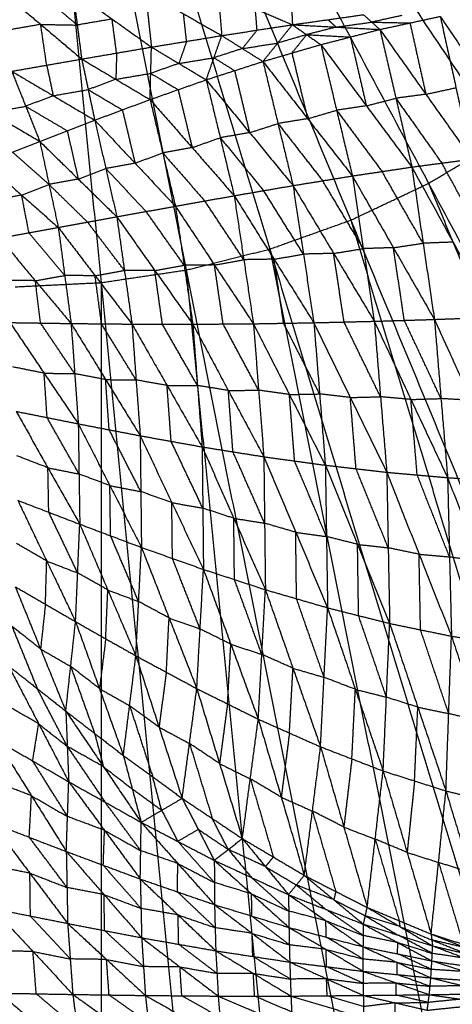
# Model space of a CAD drawing. Header units: millimetres. Extents: x -106 to 110, y -96 to 120.
# Tile 558 of 656: x 1.89 to 8.46, y -12.29 to 2.69. Entities that reach past the tile are written whole.
import ezdxf

# ---------------------------------------------------------------- set-up
doc = ezdxf.new("R2010")
doc.units = ezdxf.units.MM
doc.header["$MEASUREMENT"] = 0
doc.layers.add('Default', color=7, linetype='Continuous', true_color=0x000000)

msp = doc.modelspace()

# ---------------------------------------------------------------- linework, layer by layer
at = {"layer": 'Default'}
for points in [[(1.819, 11.955, 3.722), (3.125, -1.308, 3.735), (4.432, -14.571, 3.749)], [(1.819, 11.955, 3.722), (4.419, -1.116, 3.735), (7.019, -14.187, 3.749)], [(1.819, 11.955, 3.722), (5.688, -0.798, 3.735), (9.557, -13.552, 3.749)], [(1.819, 11.955, 3.722), (6.919, -0.358, 3.735), (12.02, -12.671, 3.749)], [(1.819, 11.955, 3.722), (8.102, 0.202, 3.735), (14.384, -11.552, 3.749)], [(1.819, 11.955, 3.722), (9.224, 0.874, 3.735), (16.628, -10.207, 3.749)], [(1.819, 11.955, 3.722), (10.274, 1.653, 3.735), (18.729, -8.649, 3.749)], [(1.819, 11.955, 3.722), (11.243, 2.531, 3.735), (20.667, -6.893, 3.749)], [(1.819, 11.955, 3.722), (12.121, 3.501, 3.735), (22.424, -4.954, 3.749)], [(1.819, 11.955, 3.722), (12.901, 4.551, 3.735), (23.982, -2.853, 3.749)], [(1.819, 11.955, 3.722), (13.573, 5.673, 3.735), (25.327, -0.61, 3.749)], [(1.819, 11.955, 3.722), (14.132, 6.855, 3.735), (26.445, 1.755, 3.749)], [(1.585, 3.147, -1.468), (2.208, 2.62, -1.132), (2.831, 2.093, -0.797)], [(2.763, 2.61, -1.027), (2.452, 2.874, -1.195), (2.14, 3.137, -1.363)], [(2.696, 3.127, -1.258), (2.763, 2.61, -1.027), (2.831, 2.093, -0.797)], [(2.696, 3.127, -1.258), (3.293, 2.701, -0.96), (3.891, 2.275, -0.661)], [(3.799, 3.111, -1.047), (3.845, 2.693, -0.854), (3.891, 2.275, -0.661)], [(3.799, 3.111, -1.047), (4.379, 2.78, -0.788), (4.959, 2.45, -0.529)], [(4.905, 3.101, -0.839), (4.932, 2.775, -0.684), (4.959, 2.45, -0.529)], [(4.905, 3.101, -0.839), (5.469, 2.858, -0.622), (6.033, 2.615, -0.405)], [(6.01, 3.101, -0.644), (6.022, 2.858, -0.524), (6.033, 2.615, -0.405)], [(5.496, 2.533, -0.467), (5.483, 2.695, -0.544), (5.469, 2.858, -0.622)], [(3.293, 2.701, -0.96), (3.028, 2.656, -0.994), (2.763, 2.61, -1.027)], [(3.361, 2.184, -0.729), (3.327, 2.442, -0.844), (3.293, 2.701, -0.96)], [(4.425, 2.362, -0.595), (4.402, 2.571, -0.692), (4.379, 2.78, -0.788)], [(6.033, 2.615, -0.405), (6.573, 2.692, -0.35), (7.112, 2.768, -0.294)], [(7.112, 2.768, -0.294), (7.237, 2.655, -0.148), (7.361, 2.543, -0.001)], [(7.695, 2.755, -0.147), (7.466, 2.705, -0.148), (7.237, 2.655, -0.148)], [(7.361, 2.543, -0.001), (7.819, 2.642, -0.001), (8.278, 2.742, -0.001)], [(8.278, 2.742, -0.001), (8.518, 1.657, -0.875), (8.758, 0.571, -1.75)], [(8.278, 2.742, -0.001), (8.978, 1.708, -0.902), (9.677, 0.675, -1.803)], [(2.208, 2.62, -1.132), (1.942, 2.574, -1.166), (1.676, 2.527, -1.2)], [(2.299, 2, -0.864), (2.254, 2.31, -0.998), (2.208, 2.62, -1.132)], [(2.208, 2.62, -1.132), (2.486, 2.615, -1.08), (2.763, 2.61, -1.027)], [(4.959, 2.45, -0.529), (5.496, 2.533, -0.467), (6.033, 2.615, -0.405)], [(5.585, 2.056, -0.001), (5.809, 2.336, -0.203), (6.033, 2.615, -0.405)], [(6.033, 2.615, -0.405), (6.249, 2.464, -0.203), (6.465, 2.313, -0.001)], [(6.033, 2.615, -0.405), (6.697, 2.579, -0.203), (7.361, 2.543, -0.001)], [(6.697, 2.579, -0.203), (6.473, 2.522, -0.203), (6.249, 2.464, -0.203)], [(6.573, 2.692, -0.35), (6.635, 2.635, -0.276), (6.697, 2.579, -0.203)], [(6.697, 2.579, -0.203), (6.967, 2.617, -0.175), (7.237, 2.655, -0.148)], [(7.237, 2.655, -0.148), (7.528, 2.649, -0.074), (7.819, 2.642, -0.001)], [(7.819, 2.642, -0.001), (7.939, 2.1, -0.438), (8.06, 1.557, -0.875)], [(3.891, 2.275, -0.661), (4.425, 2.362, -0.595), (4.959, 2.45, -0.529)], [(4.723, 1.777, -0.001), (4.841, 2.113, -0.265), (4.959, 2.45, -0.529)], [(4.959, 2.45, -0.529), (5.272, 2.253, -0.265), (5.585, 2.056, -0.001)], [(5.496, 2.533, -0.467), (5.384, 2.393, -0.366), (5.272, 2.253, -0.265)], [(6.249, 2.464, -0.203), (6.029, 2.4, -0.203), (5.809, 2.336, -0.203)], [(6.025, 2.185, -0.001), (6.137, 2.324, -0.102), (6.249, 2.464, -0.203)], [(6.249, 2.464, -0.203), (6.581, 2.446, -0.102), (6.913, 2.428, -0.001)], [(6.465, 2.313, -0.001), (6.913, 2.428, -0.001), (7.361, 2.543, -0.001)], [(6.913, 2.428, -0.001), (7.034, 1.905, -0.422), (7.156, 1.381, -0.842)], [(7.361, 2.543, -0.001), (7.604, 1.496, -0.842), (7.847, 0.45, -1.683)], [(7.361, 2.543, -0.001), (8.06, 1.557, -0.875), (8.758, 0.571, -1.75)], [(2.831, 2.093, -0.797), (3.361, 2.184, -0.729), (3.891, 2.275, -0.661)], [(3.87, 1.477, -0.001), (3.88, 1.876, -0.331), (3.891, 2.275, -0.661)], [(3.891, 2.275, -0.661), (4.307, 2.026, -0.331), (4.723, 1.777, -0.001)], [(4.425, 2.362, -0.595), (4.366, 2.194, -0.463), (4.307, 2.026, -0.331)], [(5.272, 2.253, -0.265), (5.056, 2.183, -0.265), (4.841, 2.113, -0.265)], [(5.272, 2.253, -0.265), (5.54, 2.294, -0.234), (5.809, 2.336, -0.203)], [(5.585, 2.056, -0.001), (6.025, 2.185, -0.001), (6.465, 2.313, -0.001)], [(6.465, 2.313, -0.001), (6.704, 1.314, -0.802), (6.943, 0.315, -1.603)], [(6.465, 2.313, -0.001), (7.156, 1.381, -0.842), (7.847, 0.45, -1.683)], [(3.361, 2.184, -0.729), (3.356, 1.984, -0.564), (3.35, 1.785, -0.399)], [(4.307, 2.026, -0.331), (4.574, 2.07, -0.298), (4.841, 2.113, -0.265)], [(4.841, 2.113, -0.265), (4.997, 2.015, -0.133), (5.154, 1.917, -0.001)], [(6.025, 2.185, -0.001), (6.144, 1.685, -0.402), (6.264, 1.185, -0.802)], [(1.768, 1.907, -0.931), (2.299, 2, -0.864), (2.831, 2.093, -0.797)], [(2.299, 2, -0.864), (2.349, 1.768, -0.665), (2.398, 1.535, -0.466)], [(2.831, 2.093, -0.797), (2.93, 1.628, -0.399), (3.029, 1.163, -0.001)], [(2.831, 2.093, -0.797), (3.35, 1.785, -0.399), (3.87, 1.477, -0.001)], [(4.307, 2.026, -0.331), (4.094, 1.951, -0.331), (3.88, 1.876, -0.331)], [(4.723, 1.777, -0.001), (5.154, 1.917, -0.001), (5.585, 2.056, -0.001)], [(5.585, 2.056, -0.001), (5.813, 1.112, -0.756), (6.042, 0.168, -1.51)], [(5.585, 2.056, -0.001), (6.264, 1.185, -0.802), (6.943, 0.315, -1.603)], [(1.768, 1.907, -0.931), (1.981, 1.374, -0.466), (2.194, 0.841, -0.001)], [(1.768, 1.907, -0.931), (2.398, 1.535, -0.466), (3.029, 1.163, -0.001)], [(3.35, 1.785, -0.399), (3.615, 1.83, -0.365), (3.88, 1.876, -0.331)], [(3.88, 1.876, -0.331), (4.088, 1.751, -0.166), (4.296, 1.627, -0.001)], [(5.154, 1.917, -0.001), (5.268, 1.445, -0.378), (5.382, 0.973, -0.756)], [(0.707, 1.718, -1.058), (1.451, 1.279, -0.53), (2.194, 0.841, -0.001)], [(3.35, 1.785, -0.399), (3.14, 1.707, -0.399), (2.93, 1.628, -0.399)], [(3.87, 1.477, -0.001), (4.296, 1.627, -0.001), (4.723, 1.777, -0.001)], [(4.723, 1.777, -0.001), (4.936, 0.896, -0.705), (5.148, 0.014, -1.408)], [(4.723, 1.777, -0.001), (5.382, 0.973, -0.756), (6.042, 0.168, -1.51)], [(8.06, 1.557, -0.875), (8.289, 1.607, -0.875), (8.518, 1.657, -0.875)], [(2.398, 1.535, -0.466), (2.189, 1.455, -0.466), (1.981, 1.374, -0.466)], [(2.398, 1.535, -0.466), (2.664, 1.582, -0.432), (2.93, 1.628, -0.399)], [(2.93, 1.628, -0.399), (3.19, 1.474, -0.2), (3.449, 1.32, -0.001)], [(4.296, 1.627, -0.001), (4.403, 1.186, -0.353), (4.509, 0.746, -0.705)], [(8.06, 1.557, -0.875), (7.832, 1.527, -0.859), (7.604, 1.496, -0.842)], [(1.451, 1.279, -0.53), (1.716, 1.327, -0.498), (1.981, 1.374, -0.466)], [(1.981, 1.374, -0.466), (2.296, 1.188, -0.233), (2.611, 1.002, -0.001)], [(3.029, 1.163, -0.001), (3.449, 1.32, -0.001), (3.87, 1.477, -0.001)], [(3.87, 1.477, -0.001), (4.062, 0.666, -0.65), (4.255, -0.146, -1.299)], [(3.87, 1.477, -0.001), (4.509, 0.746, -0.705), (5.148, 0.014, -1.408)], [(7.156, 1.381, -0.842), (6.93, 1.348, -0.822), (6.704, 1.314, -0.802)], [(7.156, 1.381, -0.842), (7.38, 1.439, -0.842), (7.604, 1.496, -0.842)], [(7.604, 1.496, -0.842), (7.953, 1.003, -1.279), (8.302, 0.51, -1.717)], [(3.449, 1.32, -0.001), (3.546, 0.914, -0.326), (3.642, 0.509, -0.65)], [(6.264, 1.185, -0.802), (6.484, 1.25, -0.802), (6.704, 1.314, -0.802)], [(6.704, 1.314, -0.802), (7.049, 0.848, -1.222), (7.395, 0.382, -1.643)], [(2.194, 0.841, -0.001), (2.611, 1.002, -0.001), (3.029, 1.163, -0.001)], [(3.029, 1.163, -0.001), (3.197, 0.428, -0.593), (3.364, -0.307, -1.186)], [(3.029, 1.163, -0.001), (3.642, 0.509, -0.65), (4.255, -0.146, -1.299)], [(5.382, 0.973, -0.756), (5.598, 1.042, -0.756), (5.813, 1.112, -0.756)], [(6.264, 1.185, -0.802), (6.039, 1.149, -0.779), (5.813, 1.112, -0.756)], [(5.813, 1.112, -0.756), (6.153, 0.677, -1.156), (6.493, 0.241, -1.556)], [(2.611, 1.002, -0.001), (2.695, 0.634, -0.297), (2.779, 0.267, -0.593)], [(5.382, 0.973, -0.756), (5.159, 0.934, -0.73), (4.936, 0.896, -0.705)], [(1.362, 0.516, 0), (1.778, 0.678, -0.001), (2.194, 0.841, -0.001)], [(2.194, 0.841, -0.001), (2.334, 0.186, -0.536), (2.475, -0.469, -1.071)], [(2.194, 0.841, -0.001), (2.779, 0.267, -0.593), (3.364, -0.307, -1.186)], [(4.509, 0.746, -0.705), (4.722, 0.821, -0.705), (4.936, 0.896, -0.705)], [(4.936, 0.896, -0.705), (5.265, 0.494, -1.082), (5.595, 0.091, -1.459)], [(8.102, 0.202, 3.735), (8.663, 0.538, 3.735), (9.224, 0.874, 3.735)], [(2.334, 0.186, -0.536), (2.056, 0.432, -0.268), (1.778, 0.678, -0.001)], [(3.642, 0.509, -0.65), (3.852, 0.587, -0.65), (4.062, 0.666, -0.65)], [(4.509, 0.746, -0.705), (4.286, 0.706, -0.677), (4.062, 0.666, -0.65)], [(4.062, 0.666, -0.65), (4.382, 0.3, -1.002), (4.702, -0.066, -1.354)], [(1.362, 0.516, 0), (1.919, 0.024, -0.536), (2.475, -0.469, -1.071)], [(3.642, 0.509, -0.65), (3.419, 0.468, -0.622), (3.197, 0.428, -0.593)], [(6.943, 0.315, -1.603), (7.395, 0.382, -1.643), (7.847, 0.45, -1.683)], [(7.847, 0.45, -1.683), (8.302, 0.51, -1.717), (8.758, 0.571, -1.75)], [(7.847, 0.45, -1.683), (8.018, -0.709, -2.144), (8.19, -1.868, -2.605)], [(7.847, 0.45, -1.683), (8.474, -0.692, -2.194), (9.102, -1.834, -2.705)], [(8.93, -0.631, -2.228), (8.616, -0.06, -1.972), (8.302, 0.51, -1.717)], [(2.779, 0.267, -0.593), (2.988, 0.347, -0.593), (3.197, 0.428, -0.593)], [(3.197, 0.428, -0.593), (3.503, 0.101, -0.918), (3.81, -0.226, -1.242)], [(6.042, 0.168, -1.51), (6.493, 0.241, -1.556), (6.943, 0.315, -1.603)], [(6.943, 0.315, -1.603), (7.11, -0.791, -2.043), (7.277, -1.896, -2.484)], [(6.943, 0.315, -1.603), (7.566, -0.777, -2.104), (8.19, -1.868, -2.605)], [(8.018, -0.709, -2.144), (7.706, -0.163, -1.894), (7.395, 0.382, -1.643)], [(1.919, 0.024, -0.536), (2.126, 0.105, -0.536), (2.334, 0.186, -0.536)], [(2.779, 0.267, -0.593), (2.557, 0.226, -0.564), (2.334, 0.186, -0.536)], [(2.334, 0.186, -0.536), (2.627, -0.101, -0.832), (2.92, -0.388, -1.128)], [(5.148, 0.014, -1.408), (5.595, 0.091, -1.459), (6.042, 0.168, -1.51)], [(6.042, 0.168, -1.51), (6.2, -0.875, -1.927), (6.358, -1.918, -2.343)], [(6.042, 0.168, -1.51), (6.659, -0.864, -1.997), (7.277, -1.896, -2.484)], [(7.11, -0.791, -2.043), (6.801, -0.275, -1.8), (6.493, 0.241, -1.556)], [(6.919, -0.358, 3.735), (7.511, -0.078, 3.735), (8.102, 0.202, 3.735)], [(8.102, 0.202, 3.735), (10.652, -5.955, 3.742), (13.202, -12.111, 3.749)], [(1.919, 0.024, -0.536), (1.696, -0.016, -0.507), (1.473, -0.056, -0.478)], [(2.03, -0.549, -1.013), (1.974, -0.263, -0.774), (1.919, 0.024, -0.536)], [(4.255, -0.146, -1.299), (4.702, -0.066, -1.354), (5.148, 0.014, -1.408)], [(5.148, 0.014, -1.408), (5.294, -0.96, -1.798), (5.44, -1.934, -2.188)], [(5.148, 0.014, -1.408), (5.753, -0.952, -1.876), (6.358, -1.918, -2.343)], [(6.2, -0.875, -1.927), (5.898, -0.392, -1.693), (5.595, 0.091, -1.459)], [(3.364, -0.307, -1.186), (3.81, -0.226, -1.242), (4.255, -0.146, -1.299)], [(4.255, -0.146, -1.299), (4.387, -1.043, -1.66), (4.519, -1.941, -2.021)], [(4.255, -0.146, -1.299), (4.848, -1.04, -1.743), (5.44, -1.934, -2.188)], [(5.294, -0.96, -1.798), (4.998, -0.513, -1.576), (4.702, -0.066, -1.354)], [(4.387, -1.043, -1.66), (4.098, -0.635, -1.451), (3.81, -0.226, -1.242)], [(2.475, -0.469, -1.071), (2.92, -0.388, -1.128), (3.364, -0.307, -1.186)], [(3.48, -1.123, -1.516), (3.2, -0.756, -1.322), (2.92, -0.388, -1.128)], [(3.364, -0.307, -1.186), (3.48, -1.123, -1.516), (3.595, -1.939, -1.846)], [(3.364, -0.307, -1.186), (3.942, -1.124, -1.603), (4.519, -1.941, -2.021)], [(5.688, -0.798, 3.735), (6.304, -0.578, 3.735), (6.919, -0.358, 3.735)], [(6.919, -0.358, 3.735), (8.854, -6.734, 3.742), (10.788, -13.111, 3.749)], [(1.584, -0.629, -0.956), (2.03, -0.549, -1.013), (2.475, -0.469, -1.071)], [(2.573, -1.2, -1.37), (2.301, -0.874, -1.192), (2.03, -0.549, -1.013)], [(2.475, -0.469, -1.071), (2.573, -1.2, -1.37), (2.67, -1.93, -1.67)], [(2.475, -0.469, -1.071), (3.035, -1.204, -1.458), (3.595, -1.939, -1.846)], [(1.584, -0.629, -0.956), (2.127, -1.279, -1.313), (2.67, -1.93, -1.67)], [(7.566, -0.777, -2.104), (7.792, -0.743, -2.124), (8.018, -0.709, -2.144)], [(8.474, -0.692, -2.194), (8.246, -0.701, -2.169), (8.018, -0.709, -2.144)], [(4.419, -1.116, 3.735), (5.054, -0.957, 3.735), (5.688, -0.798, 3.735)], [(5.688, -0.798, 3.735), (6.988, -7.334, 3.742), (8.288, -13.87, 3.749)], [(5.753, -0.952, -1.876), (5.977, -0.914, -1.901), (6.2, -0.875, -1.927)], [(6.659, -0.864, -1.997), (6.43, -0.869, -1.962), (6.2, -0.875, -1.927)], [(6.659, -0.864, -1.997), (6.885, -0.827, -2.02), (7.11, -0.791, -2.043)], [(6.817, -1.907, -2.413), (6.738, -1.386, -2.205), (6.659, -0.864, -1.997)], [(7.566, -0.777, -2.104), (7.338, -0.784, -2.074), (7.11, -0.791, -2.043)], [(7.733, -1.882, -2.544), (7.65, -1.329, -2.324), (7.566, -0.777, -2.104)], [(3.942, -1.124, -1.603), (4.164, -1.084, -1.632), (4.387, -1.043, -1.66)], [(4.848, -1.04, -1.743), (4.617, -1.041, -1.702), (4.387, -1.043, -1.66)], [(4.848, -1.04, -1.743), (5.071, -1, -1.771), (5.294, -0.96, -1.798)], [(4.98, -1.937, -2.104), (4.914, -1.488, -1.924), (4.848, -1.04, -1.743)], [(5.753, -0.952, -1.876), (5.524, -0.956, -1.837), (5.294, -0.96, -1.798)], [(5.899, -1.926, -2.265), (5.826, -1.439, -2.07), (5.753, -0.952, -1.876)], [(3.035, -1.204, -1.458), (3.257, -1.164, -1.487), (3.48, -1.123, -1.516)], [(3.125, -1.308, 3.735), (3.772, -1.212, 3.735), (4.419, -1.116, 3.735)], [(3.942, -1.124, -1.603), (3.711, -1.124, -1.56), (3.48, -1.123, -1.516)], [(4.057, -1.94, -1.934), (3.999, -1.532, -1.768), (3.942, -1.124, -1.603)], [(4.419, -1.116, 3.735), (5.072, -7.748, 3.742), (5.726, -14.379, 3.749)], [(2.127, -1.279, -1.313), (1.895, -1.276, -1.269), (1.663, -1.272, -1.225)], [(1.819, -1.372, 3.735), (2.472, -1.34, 3.735), (3.125, -1.308, 3.735)], [(2.127, -1.279, -1.313), (2.35, -1.24, -1.341), (2.573, -1.2, -1.37)], [(2.206, -1.923, -1.582), (2.167, -1.601, -1.447), (2.127, -1.279, -1.313)], [(3.035, -1.204, -1.458), (2.804, -1.202, -1.414), (2.573, -1.2, -1.37)], [(3.132, -1.935, -1.758), (3.084, -1.569, -1.608), (3.035, -1.204, -1.458)], [(3.125, -1.308, 3.735), (3.125, -7.972, 3.742), (3.125, -14.635, 3.749)], [(1.741, -1.916, -1.493), (2.206, -1.923, -1.582), (2.67, -1.93, -1.67)], [(1.741, -1.916, -1.493), (2.26, -2.686, -1.658), (2.779, -3.456, -1.822)], [(2.725, -2.693, -1.746), (2.465, -2.308, -1.664), (2.206, -1.923, -1.582)], [(2.67, -1.93, -1.67), (2.725, -2.693, -1.746), (2.779, -3.456, -1.822)], [(2.67, -1.93, -1.67), (3.132, -1.935, -1.758), (3.595, -1.939, -1.846)], [(2.67, -1.93, -1.67), (3.195, -2.784, -1.842), (3.72, -3.638, -2.015)], [(3.657, -2.789, -1.931), (3.395, -2.362, -1.844), (3.132, -1.935, -1.758)], [(3.595, -1.939, -1.846), (3.657, -2.789, -1.931), (3.72, -3.638, -2.015)], [(3.595, -1.939, -1.846), (4.057, -1.94, -1.934), (4.519, -1.941, -2.021)], [(3.595, -1.939, -1.846), (4.128, -2.873, -2.026), (4.661, -3.807, -2.205)], [(4.59, -2.874, -2.113), (4.323, -2.407, -2.023), (4.057, -1.94, -1.934)], [(4.519, -1.941, -2.021), (4.98, -1.937, -2.104), (5.44, -1.934, -2.188)], [(4.519, -1.941, -2.021), (4.59, -2.874, -2.113), (4.661, -3.807, -2.205)], [(4.519, -1.941, -2.021), (5.059, -2.949, -2.204), (5.598, -3.957, -2.386)], [(5.519, -2.945, -2.287), (5.249, -2.441, -2.196), (4.98, -1.937, -2.104)], [(5.44, -1.934, -2.188), (5.899, -1.926, -2.265), (6.358, -1.918, -2.343)], [(5.44, -1.934, -2.188), (5.519, -2.945, -2.287), (5.598, -3.957, -2.386)], [(5.44, -1.934, -2.188), (5.987, -3.01, -2.371), (6.533, -4.086, -2.555)], [(6.446, -3.002, -2.449), (6.172, -2.464, -2.357), (5.899, -1.926, -2.265)], [(6.358, -1.918, -2.343), (6.817, -1.907, -2.413), (7.277, -1.896, -2.484)], [(6.358, -1.918, -2.343), (6.446, -3.002, -2.449), (6.533, -4.086, -2.555)], [(6.358, -1.918, -2.343), (6.912, -3.056, -2.525), (7.466, -4.193, -2.708)], [(7.371, -3.045, -2.596), (7.094, -2.476, -2.505), (6.817, -1.907, -2.413)], [(7.277, -1.896, -2.484), (7.733, -1.882, -2.544), (8.19, -1.868, -2.605)], [(7.277, -1.896, -2.484), (7.371, -3.045, -2.596), (7.466, -4.193, -2.708)], [(7.277, -1.896, -2.484), (7.833, -3.086, -2.661), (8.39, -4.275, -2.838)], [(8.29, -3.072, -2.722), (8.012, -2.477, -2.633), (7.733, -1.882, -2.544)], [(8.19, -1.868, -2.605), (8.646, -1.851, -2.655), (9.102, -1.834, -2.705)], [(8.19, -1.868, -2.605), (8.29, -3.072, -2.722), (8.39, -4.275, -2.838)], [(8.19, -1.868, -2.605), (8.75, -3.1, -2.775), (9.309, -4.332, -2.945)], [(2.26, -2.686, -1.658), (2.024, -2.639, -1.61), (1.787, -2.591, -1.561)], [(2.306, -3.361, -1.726), (2.283, -3.024, -1.692), (2.26, -2.686, -1.658)], [(2.26, -2.686, -1.658), (2.492, -2.69, -1.702), (2.725, -2.693, -1.746)], [(3.195, -2.784, -1.842), (2.96, -2.739, -1.794), (2.725, -2.693, -1.746)], [(3.249, -3.547, -1.918), (3.222, -3.166, -1.88), (3.195, -2.784, -1.842)], [(3.195, -2.784, -1.842), (3.426, -2.786, -1.886), (3.657, -2.789, -1.931)], [(4.128, -2.873, -2.026), (3.892, -2.831, -1.978), (3.657, -2.789, -1.931)], [(4.19, -3.722, -2.11), (4.159, -3.298, -2.068), (4.128, -2.873, -2.026)], [(4.128, -2.873, -2.026), (4.359, -2.873, -2.069), (4.59, -2.874, -2.113)], [(5.059, -2.949, -2.204), (4.824, -2.911, -2.158), (4.59, -2.874, -2.113)], [(5.059, -2.949, -2.204), (5.289, -2.947, -2.245), (5.519, -2.945, -2.287)], [(5.129, -3.882, -2.296), (5.094, -3.415, -2.25), (5.059, -2.949, -2.204)], [(5.987, -3.01, -2.371), (5.753, -2.978, -2.329), (5.519, -2.945, -2.287)], [(5.987, -3.01, -2.371), (6.216, -3.006, -2.41), (6.446, -3.002, -2.449)], [(6.066, -4.022, -2.471), (6.026, -3.516, -2.421), (5.987, -3.01, -2.371)], [(6.912, -3.056, -2.525), (6.679, -3.029, -2.487), (6.446, -3.002, -2.449)], [(6.912, -3.056, -2.525), (7.141, -3.05, -2.56), (7.371, -3.045, -2.596)], [(6.999, -4.14, -2.631), (6.956, -3.598, -2.578), (6.912, -3.056, -2.525)], [(7.833, -3.086, -2.661), (7.602, -3.065, -2.628), (7.371, -3.045, -2.596)], [(7.833, -3.086, -2.661), (8.062, -3.079, -2.691), (8.29, -3.072, -2.722)], [(7.928, -4.234, -2.773), (7.881, -3.66, -2.717), (7.833, -3.086, -2.661)], [(8.75, -3.1, -2.775), (8.52, -3.086, -2.748), (8.29, -3.072, -2.722)], [(1.834, -3.267, -1.63), (2.306, -3.361, -1.726), (2.779, -3.456, -1.822)], [(1.834, -3.267, -1.63), (2.318, -4.125, -1.631), (2.802, -4.983, -1.632)], [(2.79, -4.22, -1.727), (2.548, -3.791, -1.726), (2.306, -3.361, -1.726)], [(2.779, -3.456, -1.822), (2.79, -4.22, -1.727), (2.802, -4.983, -1.632)], [(2.779, -3.456, -1.822), (3.249, -3.547, -1.918), (3.72, -3.638, -2.015)], [(2.779, -3.456, -1.822), (3.259, -4.396, -1.814), (3.739, -5.336, -1.805)], [(3.729, -4.487, -1.91), (3.489, -4.017, -1.914), (3.249, -3.547, -1.918)], [(3.72, -3.638, -2.015), (3.729, -4.487, -1.91), (3.739, -5.336, -1.805)], [(3.72, -3.638, -2.015), (4.19, -3.722, -2.11), (4.661, -3.807, -2.205)], [(3.72, -3.638, -2.015), (4.2, -4.655, -1.995), (4.681, -5.671, -1.976)], [(4.671, -4.739, -2.09), (4.43, -4.231, -2.1), (4.19, -3.722, -2.11)], [(4.661, -3.807, -2.205), (4.671, -4.739, -2.09), (4.681, -5.671, -1.976)], [(4.661, -3.807, -2.205), (5.129, -3.882, -2.296), (5.598, -3.957, -2.386)], [(4.661, -3.807, -2.205), (5.142, -4.893, -2.172), (5.622, -5.98, -2.139)], [(5.61, -4.968, -2.263), (5.37, -4.425, -2.279), (5.129, -3.882, -2.296)], [(2.318, -4.125, -1.631), (2.082, -4.034, -1.588), (1.847, -3.943, -1.544)], [(5.598, -3.957, -2.386), (5.61, -4.968, -2.263), (5.622, -5.98, -2.139)], [(5.598, -3.957, -2.386), (6.066, -4.022, -2.471), (6.533, -4.086, -2.555)], [(5.598, -3.957, -2.386), (6.083, -5.106, -2.339), (6.567, -6.255, -2.292)], [(6.55, -5.171, -2.423), (6.308, -4.596, -2.447), (6.066, -4.022, -2.471)], [(2.331, -4.802, -1.546), (2.324, -4.463, -1.588), (2.318, -4.125, -1.631)], [(2.318, -4.125, -1.631), (2.554, -4.172, -1.679), (2.79, -4.22, -1.727)], [(6.533, -4.086, -2.555), (6.55, -5.171, -2.423), (6.567, -6.255, -2.292)], [(6.533, -4.086, -2.555), (6.999, -4.14, -2.631), (7.466, -4.193, -2.708)], [(6.533, -4.086, -2.555), (7.022, -5.29, -2.492), (7.51, -6.493, -2.429)], [(7.488, -5.343, -2.568), (7.244, -4.741, -2.6), (6.999, -4.14, -2.631)], [(7.466, -4.193, -2.708), (7.488, -5.343, -2.568), (7.51, -6.493, -2.429)], [(7.466, -4.193, -2.708), (7.928, -4.234, -2.773), (8.39, -4.275, -2.838)], [(7.466, -4.193, -2.708), (7.957, -5.44, -2.627), (8.449, -6.687, -2.547)], [(3.259, -4.396, -1.814), (3.025, -4.308, -1.77), (2.79, -4.22, -1.727)], [(8.42, -5.481, -2.693), (8.174, -4.858, -2.733), (7.928, -4.234, -2.773)], [(8.39, -4.275, -2.838), (8.42, -5.481, -2.693), (8.449, -6.687, -2.547)], [(8.39, -4.275, -2.838), (8.85, -4.304, -2.892), (9.309, -4.332, -2.945)], [(8.39, -4.275, -2.838), (8.885, -5.554, -2.741), (9.38, -6.833, -2.644)], [(3.27, -5.16, -1.719), (3.265, -4.778, -1.766), (3.259, -4.396, -1.814)], [(3.259, -4.396, -1.814), (3.494, -4.442, -1.862), (3.729, -4.487, -1.91)], [(4.2, -4.655, -1.995), (3.965, -4.571, -1.953), (3.729, -4.487, -1.91)], [(1.86, -4.62, -1.459), (2.299, -5.543, -1.247), (2.738, -6.466, -1.035)], [(1.86, -4.62, -1.459), (2.331, -4.802, -1.546), (2.802, -4.983, -1.632)], [(4.21, -5.504, -1.891), (4.205, -5.079, -1.943), (4.2, -4.655, -1.995)], [(4.2, -4.655, -1.995), (4.435, -4.697, -2.043), (4.671, -4.739, -2.09)], [(5.142, -4.893, -2.172), (4.906, -4.816, -2.131), (4.671, -4.739, -2.09)], [(2.77, -5.725, -1.333), (2.55, -5.263, -1.44), (2.331, -4.802, -1.546)], [(5.152, -5.825, -2.058), (5.147, -5.359, -2.115), (5.142, -4.893, -2.172)], [(5.142, -4.893, -2.172), (5.376, -4.931, -2.218), (5.61, -4.968, -2.263)], [(2.738, -6.466, -1.035), (2.77, -5.725, -1.333), (2.802, -4.983, -1.632)], [(2.802, -4.983, -1.632), (3.228, -5.984, -1.389), (3.654, -6.985, -1.146)], [(2.802, -4.983, -1.632), (3.27, -5.16, -1.719), (3.739, -5.336, -1.805)], [(6.083, -5.106, -2.339), (5.846, -5.037, -2.301), (5.61, -4.968, -2.263)], [(3.696, -6.161, -1.476), (3.483, -5.66, -1.597), (3.27, -5.16, -1.719)], [(6.095, -6.117, -2.216), (6.089, -5.612, -2.277), (6.083, -5.106, -2.339)], [(6.083, -5.106, -2.339), (6.316, -5.139, -2.381), (6.55, -5.171, -2.423)], [(7.022, -5.29, -2.492), (6.786, -5.23, -2.458), (6.55, -5.171, -2.423)], [(2.299, -5.543, -1.247), (2.07, -5.41, -1.219), (1.841, -5.278, -1.192)], [(3.654, -6.985, -1.146), (3.696, -6.161, -1.476), (3.739, -5.336, -1.805)], [(3.739, -5.336, -1.805), (4.159, -6.41, -1.531), (4.58, -7.484, -1.256)], [(3.739, -5.336, -1.805), (4.21, -5.504, -1.891), (4.681, -5.671, -1.976)], [(7.038, -6.374, -2.36), (7.03, -5.832, -2.426), (7.022, -5.29, -2.492)], [(7.022, -5.29, -2.492), (7.255, -5.316, -2.53), (7.488, -5.343, -2.568)], [(7.957, -5.44, -2.627), (7.722, -5.391, -2.598), (7.488, -5.343, -2.568)], [(4.63, -6.578, -1.616), (4.42, -6.041, -1.753), (4.21, -5.504, -1.891)], [(7.979, -6.59, -2.488), (7.968, -6.015, -2.558), (7.957, -5.44, -2.627)], [(7.957, -5.44, -2.627), (8.188, -5.461, -2.66), (8.42, -5.481, -2.693)], [(8.885, -5.554, -2.741), (8.652, -5.518, -2.717), (8.42, -5.481, -2.693)], [(2.28, -6.2, -0.979), (2.29, -5.872, -1.113), (2.299, -5.543, -1.247)], [(2.299, -5.543, -1.247), (2.535, -5.634, -1.29), (2.77, -5.725, -1.333)], [(4.58, -7.484, -1.256), (4.63, -6.578, -1.616), (4.681, -5.671, -1.976)], [(4.681, -5.671, -1.976), (5.097, -6.81, -1.669), (5.514, -7.949, -1.361)], [(4.681, -5.671, -1.976), (5.152, -5.825, -2.058), (5.622, -5.98, -2.139)], [(3.228, -5.984, -1.389), (2.999, -5.854, -1.361), (2.77, -5.725, -1.333)], [(5.568, -6.964, -1.75), (5.36, -6.395, -1.904), (5.152, -5.825, -2.058)], [(1.822, -5.935, -0.924), (2.206, -6.881, -0.458), (2.59, -7.827, 0.007)], [(1.822, -5.935, -0.924), (2.28, -6.2, -0.979), (2.738, -6.466, -1.035)], [(3.196, -6.726, -1.09), (3.212, -6.355, -1.24), (3.228, -5.984, -1.389)], [(3.228, -5.984, -1.389), (3.462, -6.073, -1.432), (3.696, -6.161, -1.476)], [(5.514, -7.949, -1.361), (5.568, -6.964, -1.75), (5.622, -5.98, -2.139)], [(5.622, -5.98, -2.139), (6.041, -7.175, -1.799), (6.46, -8.37, -1.459)], [(5.622, -5.98, -2.139), (6.095, -6.117, -2.216), (6.567, -6.255, -2.292)], [(6.514, -7.313, -1.875), (6.304, -6.715, -2.045), (6.095, -6.117, -2.216)], [(2.28, -6.2, -0.979), (2.243, -6.541, -0.719), (2.206, -6.881, -0.458)], [(4.159, -6.41, -1.531), (3.928, -6.285, -1.503), (3.696, -6.161, -1.476)], [(6.46, -8.37, -1.459), (6.514, -7.313, -1.875), (6.567, -6.255, -2.292)], [(6.567, -6.255, -2.292), (6.989, -7.496, -1.92), (7.411, -8.737, -1.548)], [(6.567, -6.255, -2.292), (7.038, -6.374, -2.36), (7.51, -6.493, -2.429)], [(4.117, -7.235, -1.201), (4.138, -6.823, -1.366), (4.159, -6.41, -1.531)], [(4.159, -6.41, -1.531), (4.395, -6.494, -1.573), (4.63, -6.578, -1.616)], [(7.461, -7.615, -1.989), (7.25, -6.994, -2.174), (7.038, -6.374, -2.36)], [(1.771, -6.537, -0.459), (1.963, -7.01, -0.226), (2.155, -7.483, 0.007)], [(2.206, -6.881, -0.458), (1.989, -6.709, -0.458), (1.771, -6.537, -0.459)], [(2.59, -7.827, 0.007), (2.664, -7.147, -0.514), (2.738, -6.466, -1.035)], [(2.738, -6.466, -1.035), (3.101, -7.484, -0.513), (3.464, -8.502, 0.008)], [(2.738, -6.466, -1.035), (3.196, -6.726, -1.09), (3.654, -6.985, -1.146)], [(5.097, -6.81, -1.669), (4.864, -6.694, -1.642), (4.63, -6.578, -1.616)], [(7.411, -8.737, -1.548), (7.461, -7.615, -1.989), (7.51, -6.493, -2.429)], [(7.51, -6.493, -2.429), (7.938, -7.767, -2.027), (8.365, -9.041, -1.625)], [(7.51, -6.493, -2.429), (7.979, -6.59, -2.488), (8.449, -6.687, -2.547)], [(8.407, -7.864, -2.086), (8.193, -7.227, -2.287), (7.979, -6.59, -2.488)], [(3.196, -6.726, -1.09), (3.149, -7.105, -0.802), (3.101, -7.484, -0.513)], [(8.365, -9.041, -1.625), (8.407, -7.864, -2.086), (8.449, -6.687, -2.547)], [(8.449, -6.687, -2.547), (8.882, -7.98, -2.118), (9.315, -9.274, -1.689)], [(8.449, -6.687, -2.547), (8.914, -6.76, -2.595), (9.38, -6.833, -2.644)], [(2.206, -6.881, -0.458), (2.435, -7.014, -0.486), (2.664, -7.147, -0.514)], [(5.047, -7.716, -1.308), (5.072, -7.263, -1.489), (5.097, -6.81, -1.669)], [(5.097, -6.81, -1.669), (5.333, -6.887, -1.709), (5.568, -6.964, -1.75)], [(3.464, -8.502, 0.008), (3.559, -7.744, -0.569), (3.654, -6.985, -1.146)], [(3.654, -6.985, -1.146), (4.006, -8.07, -0.568), (4.357, -9.154, 0.01)], [(3.654, -6.985, -1.146), (4.117, -7.235, -1.201), (4.58, -7.484, -1.256)], [(6.041, -7.175, -1.799), (5.805, -7.069, -1.775), (5.568, -6.964, -1.75)], [(1.72, -7.139, 0.006), (2.155, -7.483, 0.007), (2.59, -7.827, 0.007)], [(1.72, -7.139, 0.006), (2.177, -8.02, -0.401), (2.634, -8.901, -0.809)], [(2.664, -7.147, -0.514), (2.845, -7.656, -0.253), (3.027, -8.165, 0.008)], [(3.101, -7.484, -0.513), (2.883, -7.315, -0.513), (2.664, -7.147, -0.514)], [(5.987, -8.159, -1.41), (6.014, -7.667, -1.605), (6.041, -7.175, -1.799)], [(6.041, -7.175, -1.799), (6.277, -7.244, -1.837), (6.514, -7.313, -1.875)], [(4.117, -7.235, -1.201), (4.061, -7.652, -0.885), (4.006, -8.07, -0.568)], [(6.989, -7.496, -1.92), (6.751, -7.404, -1.898), (6.514, -7.313, -1.875)], [(2.612, -8.364, -0.401), (2.383, -7.924, -0.197), (2.155, -7.483, 0.007)], [(3.101, -7.484, -0.513), (3.33, -7.614, -0.541), (3.559, -7.744, -0.569)], [(4.357, -9.154, 0.01), (4.469, -8.319, -0.623), (4.58, -7.484, -1.256)], [(4.58, -7.484, -1.256), (4.926, -8.625, -0.623), (5.272, -9.766, 0.011)], [(4.58, -7.484, -1.256), (5.047, -7.716, -1.308), (5.514, -7.949, -1.361)], [(6.936, -8.553, -1.504), (6.962, -8.025, -1.712), (6.989, -7.496, -1.92)], [(6.989, -7.496, -1.92), (7.225, -7.555, -1.954), (7.461, -7.615, -1.989)], [(7.938, -7.767, -2.027), (7.699, -7.691, -2.008), (7.461, -7.615, -1.989)], [(2.177, -8.02, -0.401), (1.903, -7.862, -0.436), (1.629, -7.703, -0.47)], [(3.559, -7.744, -0.569), (3.735, -8.286, -0.28), (3.911, -8.828, 0.009)], [(4.006, -8.07, -0.568), (3.782, -7.907, -0.569), (3.559, -7.744, -0.569)], [(5.047, -7.716, -1.308), (4.986, -8.171, -0.966), (4.926, -8.625, -0.623)], [(7.888, -8.889, -1.587), (7.913, -8.328, -1.807), (7.938, -7.767, -2.027)], [(7.938, -7.767, -2.027), (8.172, -7.815, -2.057), (8.407, -7.864, -2.086)], [(2.59, -7.827, 0.007), (2.612, -8.364, -0.401), (2.634, -8.901, -0.809)], [(2.59, -7.827, 0.007), (3.027, -8.165, 0.008), (3.464, -8.502, 0.008)], [(2.59, -7.827, 0.007), (3.162, -8.673, -0.331), (3.735, -9.519, -0.67)], [(8.882, -7.98, -2.118), (8.645, -7.922, -2.102), (8.407, -7.864, -2.086)], [(2.086, -8.584, -0.878), (2.132, -8.302, -0.64), (2.177, -8.02, -0.401)], [(2.177, -8.02, -0.401), (2.395, -8.192, -0.401), (2.612, -8.364, -0.401)], [(4.006, -8.07, -0.568), (4.237, -8.195, -0.596), (4.469, -8.319, -0.623)], [(5.272, -9.766, 0.011), (5.393, -8.857, -0.675), (5.514, -7.949, -1.361)], [(5.514, -7.949, -1.361), (5.863, -9.137, -0.675), (6.213, -10.325, 0.012)], [(5.514, -7.949, -1.361), (5.987, -8.159, -1.41), (6.46, -8.37, -1.459)], [(3.027, -8.165, 0.008), (3.094, -8.419, -0.162), (3.162, -8.673, -0.331)], [(5.987, -8.159, -1.41), (5.925, -8.648, -1.042), (5.863, -9.137, -0.675)], [(1.538, -8.267, -0.947), (2.068, -9.114, -1.109), (2.597, -9.962, -1.272)], [(1.538, -8.267, -0.947), (2.086, -8.584, -0.878), (2.634, -8.901, -0.809)], [(2.612, -8.364, -0.401), (2.898, -8.787, -0.57), (3.185, -9.21, -0.739)], [(3.162, -8.673, -0.331), (2.887, -8.519, -0.366), (2.612, -8.364, -0.401)], [(4.469, -8.319, -0.623), (4.642, -8.89, -0.306), (4.815, -9.46, 0.01)], [(4.926, -8.625, -0.623), (4.697, -8.472, -0.623), (4.469, -8.319, -0.623)], [(6.213, -10.325, 0.012), (6.337, -9.348, -0.724), (6.46, -8.37, -1.459)], [(6.46, -8.37, -1.459), (6.814, -9.591, -0.723), (7.169, -10.812, 0.013)], [(6.46, -8.37, -1.459), (6.936, -8.553, -1.504), (7.411, -8.737, -1.548)], [(3.464, -8.502, 0.008), (3.599, -9.01, -0.331), (3.735, -9.519, -0.67)], [(3.464, -8.502, 0.008), (3.911, -8.828, 0.009), (4.357, -9.154, 0.01)], [(2.616, -9.431, -1.04), (2.351, -9.008, -0.959), (2.086, -8.584, -0.878)], [(3.162, -8.673, -0.331), (3.381, -8.842, -0.331), (3.599, -9.01, -0.331)], [(4.926, -8.625, -0.623), (5.159, -8.741, -0.649), (5.393, -8.857, -0.675)], [(6.936, -8.553, -1.504), (6.875, -9.072, -1.113), (6.814, -9.591, -0.723)], [(4.046, -9.336, -0.33), (3.978, -9.082, -0.16), (3.911, -8.828, 0.009)], [(7.169, -10.812, 0.013), (7.29, -9.774, -0.768), (7.411, -8.737, -1.548)], [(7.411, -8.737, -1.548), (7.776, -9.977, -0.767), (8.14, -11.218, 0.014)], [(7.411, -8.737, -1.548), (7.888, -8.889, -1.587), (8.365, -9.041, -1.625)], [(2.068, -9.114, -1.109), (1.786, -9.006, -1.163), (1.504, -8.898, -1.216)], [(2.597, -9.962, -1.272), (2.616, -9.431, -1.04), (2.634, -8.901, -0.809)], [(2.634, -8.901, -0.809), (3.178, -9.641, -0.933), (3.721, -10.381, -1.056)], [(2.634, -8.901, -0.809), (3.185, -9.21, -0.739), (3.735, -9.519, -0.67)], [(5.393, -8.857, -0.675), (5.568, -9.451, -0.332), (5.743, -10.046, 0.011)], [(5.863, -9.137, -0.675), (5.628, -8.997, -0.675), (5.393, -8.857, -0.675)], [(7.888, -8.889, -1.587), (7.832, -9.433, -1.177), (7.776, -9.977, -0.767)], [(2.034, -9.745, -1.379), (2.051, -9.43, -1.244), (2.068, -9.114, -1.109)], [(2.068, -9.114, -1.109), (2.342, -9.273, -1.075), (2.616, -9.431, -1.04)], [(3.599, -9.01, -0.331), (3.823, -9.173, -0.33), (4.046, -9.336, -0.33)], [(5.863, -9.137, -0.675), (6.1, -9.242, -0.699), (6.337, -9.348, -0.724)], [(8.14, -11.218, 0.014), (8.253, -10.129, -0.805), (8.365, -9.041, -1.625)], [(8.365, -9.041, -1.625), (8.74, -10.284, -0.805), (9.115, -11.528, 0.015)], [(8.365, -9.041, -1.625), (8.84, -9.157, -1.657), (9.315, -9.274, -1.689)], [(3.728, -9.95, -0.863), (3.456, -9.58, -0.801), (3.185, -9.21, -0.739)], [(3.735, -9.519, -0.67), (4.046, -9.336, -0.33), (4.357, -9.154, 0.01)], [(4.357, -9.154, 0.01), (4.602, -9.625, -0.262), (4.846, -10.097, -0.533)], [(4.357, -9.154, 0.01), (4.815, -9.46, 0.01), (5.272, -9.766, 0.011)], [(3.178, -9.641, -0.933), (2.897, -9.536, -0.986), (2.616, -9.431, -1.04)], [(4.046, -9.336, -0.33), (4.168, -9.572, -0.466), (4.29, -9.808, -0.601)], [(6.337, -9.348, -0.724), (6.514, -9.958, -0.356), (6.691, -10.569, 0.013)], [(6.814, -9.591, -0.723), (6.576, -9.47, -0.723), (6.337, -9.348, -0.724)], [(1.47, -9.529, -1.486), (2.034, -9.745, -1.379), (2.597, -9.962, -1.272)], [(1.47, -9.529, -1.486), (2.044, -10.293, -1.438), (2.618, -11.057, -1.391)], [(3.721, -10.381, -1.056), (3.728, -9.95, -0.863), (3.735, -9.519, -0.67)], [(3.735, -9.519, -0.67), (4.29, -9.808, -0.601), (4.846, -10.097, -0.533)], [(3.735, -9.519, -0.67), (4.292, -10.145, -0.757), (4.849, -10.771, -0.845)], [(5.059, -9.931, -0.261), (4.937, -9.696, -0.126), (4.815, -9.46, 0.01)], [(3.159, -10.172, -1.164), (3.168, -9.906, -1.048), (3.178, -9.641, -0.933)], [(3.178, -9.641, -0.933), (3.453, -9.795, -0.898), (3.728, -9.95, -0.863)], [(4.29, -9.808, -0.601), (4.446, -9.717, -0.432), (4.602, -9.625, -0.262)], [(4.602, -9.625, -0.262), (4.83, -9.778, -0.262), (5.059, -9.931, -0.261)], [(6.814, -9.591, -0.723), (7.052, -9.683, -0.745), (7.29, -9.774, -0.768)], [(2.608, -10.51, -1.331), (2.321, -10.127, -1.355), (2.034, -9.745, -1.379)], [(4.847, -10.434, -0.689), (4.569, -10.121, -0.645), (4.29, -9.808, -0.601)], [(4.846, -10.097, -0.533), (5.059, -9.931, -0.261), (5.272, -9.766, 0.011)], [(5.272, -9.766, 0.011), (5.623, -10.193, -0.197), (5.973, -10.619, -0.406)], [(5.272, -9.766, 0.011), (5.743, -10.046, 0.011), (6.213, -10.325, 0.012)], [(7.29, -9.774, -0.768), (7.472, -10.395, -0.377), (7.654, -11.015, 0.014)], [(7.776, -9.977, -0.767), (7.533, -9.876, -0.767), (7.29, -9.774, -0.768)], [(2.597, -9.962, -1.272), (2.608, -10.51, -1.331), (2.618, -11.057, -1.391)], [(2.597, -9.962, -1.272), (3.159, -10.172, -1.164), (3.721, -10.381, -1.056)], [(2.597, -9.962, -1.272), (3.17, -10.618, -1.213), (3.742, -11.275, -1.155)], [(4.292, -10.145, -0.757), (4.01, -10.047, -0.81), (3.728, -9.95, -0.863)], [(5.059, -9.931, -0.261), (5.234, -10.145, -0.365), (5.41, -10.358, -0.47)], [(5.623, -10.193, -0.197), (5.341, -10.062, -0.229), (5.059, -9.931, -0.261)], [(7.776, -9.977, -0.767), (8.014, -10.053, -0.786), (8.253, -10.129, -0.805)], [(2.044, -10.293, -1.438), (1.761, -10.236, -1.497), (1.478, -10.18, -1.555)], [(3.732, -10.828, -1.105), (3.445, -10.5, -1.135), (3.159, -10.172, -1.164)], [(4.285, -10.576, -0.951), (4.288, -10.36, -0.854), (4.292, -10.145, -0.757)], [(4.292, -10.145, -0.757), (4.569, -10.289, -0.723), (4.847, -10.434, -0.689)], [(4.846, -10.097, -0.533), (4.847, -10.434, -0.689), (4.849, -10.771, -0.845)], [(4.846, -10.097, -0.533), (5.41, -10.358, -0.47), (5.973, -10.619, -0.406)], [(4.846, -10.097, -0.533), (5.413, -10.607, -0.59), (5.98, -11.118, -0.647)], [(5.743, -10.046, 0.011), (5.683, -10.119, -0.093), (5.623, -10.193, -0.197)], [(8.253, -10.129, -0.805), (8.44, -10.751, -0.395), (8.628, -11.373, 0.015)], [(8.74, -10.284, -0.805), (8.496, -10.207, -0.805), (8.253, -10.129, -0.805)], [(2.052, -10.944, -1.508), (2.048, -10.619, -1.473), (2.044, -10.293, -1.438)], [(2.044, -10.293, -1.438), (2.326, -10.401, -1.385), (2.608, -10.51, -1.331)], [(5.623, -10.193, -0.197), (5.858, -10.332, -0.197), (6.093, -10.472, -0.197)], [(5.973, -10.619, -0.406), (6.093, -10.472, -0.197), (6.213, -10.325, 0.012)], [(6.213, -10.325, 0.012), (6.662, -10.697, -0.14), (7.112, -11.069, -0.292)], [(6.213, -10.325, 0.012), (6.691, -10.569, 0.013), (7.169, -10.812, 0.013)], [(3.721, -10.381, -1.056), (3.732, -10.828, -1.105), (3.742, -11.275, -1.155)], [(3.721, -10.381, -1.056), (4.285, -10.576, -0.951), (4.849, -10.771, -0.845)], [(3.721, -10.381, -1.056), (4.295, -10.927, -0.989), (4.868, -11.473, -0.922)], [(5.413, -10.607, -0.59), (5.13, -10.521, -0.64), (4.847, -10.434, -0.689)], [(5.977, -10.869, -0.526), (5.693, -10.613, -0.498), (5.41, -10.358, -0.47)], [(6.093, -10.472, -0.197), (6.318, -10.658, -0.273), (6.543, -10.844, -0.349)], [(6.662, -10.697, -0.14), (6.378, -10.585, -0.168), (6.093, -10.472, -0.197)], [(3.17, -10.618, -1.213), (2.889, -10.564, -1.272), (2.608, -10.51, -1.331)], [(3.18, -11.166, -1.273), (3.175, -10.892, -1.243), (3.17, -10.618, -1.213)], [(3.17, -10.618, -1.213), (3.451, -10.723, -1.159), (3.732, -10.828, -1.105)], [(4.859, -11.122, -0.884), (4.572, -10.849, -0.917), (4.285, -10.576, -0.951)], [(5.414, -10.944, -0.746), (5.414, -10.776, -0.668), (5.413, -10.607, -0.59)], [(5.413, -10.607, -0.59), (5.695, -10.738, -0.558), (5.977, -10.869, -0.526)], [(5.973, -10.619, -0.406), (5.977, -10.869, -0.526), (5.98, -11.118, -0.647)], [(5.973, -10.619, -0.406), (6.542, -11.016, -0.438), (7.11, -11.413, -0.47)], [(5.973, -10.619, -0.406), (6.543, -10.844, -0.349), (7.112, -11.069, -0.292)], [(6.691, -10.569, 0.013), (6.677, -10.633, -0.064), (6.662, -10.697, -0.14)], [(4.849, -10.771, -0.845), (4.859, -11.122, -0.884), (4.868, -11.473, -0.922)], [(4.849, -10.771, -0.845), (5.414, -10.944, -0.746), (5.98, -11.118, -0.647)], [(4.849, -10.771, -0.845), (5.421, -11.208, -0.775), (5.992, -11.645, -0.704)], [(6.662, -10.697, -0.14), (6.901, -10.819, -0.14), (7.14, -10.941, -0.139)], [(1.486, -10.831, -1.625), (2.052, -10.944, -1.508), (2.618, -11.057, -1.391)], [(1.486, -10.831, -1.625), (2.091, -11.484, -1.433), (2.696, -12.137, -1.242)], [(4.295, -10.927, -0.989), (4.013, -10.878, -1.047), (3.732, -10.828, -1.105)], [(4.305, -11.374, -1.038), (4.3, -11.151, -1.014), (4.295, -10.927, -0.989)], [(4.295, -10.927, -0.989), (4.577, -11.025, -0.937), (4.859, -11.122, -0.884)], [(6.542, -11.016, -0.438), (6.259, -10.942, -0.482), (5.977, -10.869, -0.526)], [(7.111, -11.241, -0.381), (6.827, -11.042, -0.365), (6.543, -10.844, -0.349)], [(7.112, -11.069, -0.292), (7.14, -10.941, -0.139), (7.169, -10.812, 0.013)], [(7.169, -10.812, 0.013), (7.654, -11.015, 0.014), (8.14, -11.218, 0.014)], [(7.169, -10.812, 0.013), (7.665, -11.105, -0.095), (8.162, -11.398, -0.202)], [(2.657, -11.597, -1.316), (2.354, -11.271, -1.412), (2.052, -10.944, -1.508)], [(2.618, -11.057, -1.391), (2.657, -11.597, -1.316), (2.696, -12.137, -1.242)], [(2.618, -11.057, -1.391), (3.18, -11.166, -1.273), (3.742, -11.275, -1.155)], [(2.618, -11.057, -1.391), (3.209, -11.605, -1.21), (3.799, -12.153, -1.03)], [(5.986, -11.382, -0.676), (5.7, -11.163, -0.711), (5.414, -10.944, -0.746)], [(6.545, -11.266, -0.558), (6.543, -11.141, -0.498), (6.542, -11.016, -0.438)], [(6.542, -11.016, -0.438), (6.826, -11.128, -0.409), (7.111, -11.241, -0.381)], [(7.11, -11.413, -0.47), (7.111, -11.241, -0.381), (7.112, -11.069, -0.292)], [(7.112, -11.069, -0.292), (7.632, -11.348, -0.311), (8.152, -11.627, -0.33)], [(7.112, -11.069, -0.292), (7.637, -11.233, -0.247), (8.162, -11.398, -0.202)], [(7.14, -10.941, -0.139), (7.389, -11.087, -0.193), (7.637, -11.233, -0.247)], [(7.665, -11.105, -0.095), (7.403, -11.023, -0.117), (7.14, -10.941, -0.139)], [(7.654, -11.015, 0.014), (7.66, -11.06, -0.04), (7.665, -11.105, -0.095)], [(3.771, -11.714, -1.092), (3.475, -11.44, -1.182), (3.18, -11.166, -1.273)], [(5.421, -11.208, -0.775), (5.14, -11.165, -0.829), (4.859, -11.122, -0.884)], [(5.43, -11.559, -0.813), (5.425, -11.383, -0.794), (5.421, -11.208, -0.775)], [(5.421, -11.208, -0.775), (5.703, -11.295, -0.725), (5.986, -11.382, -0.676)], [(5.98, -11.118, -0.647), (5.986, -11.382, -0.676), (5.992, -11.645, -0.704)], [(5.98, -11.118, -0.647), (6.545, -11.452, -0.578), (7.109, -11.785, -0.51)], [(5.98, -11.118, -0.647), (6.545, -11.266, -0.558), (7.11, -11.413, -0.47)], [(8.157, -11.512, -0.266), (7.897, -11.373, -0.257), (7.637, -11.233, -0.247)], [(7.665, -11.105, -0.095), (7.908, -11.206, -0.094), (8.151, -11.308, -0.094)], [(8.14, -11.218, 0.014), (8.151, -11.308, -0.094), (8.162, -11.398, -0.202)], [(8.14, -11.218, 0.014), (8.628, -11.373, 0.015), (9.115, -11.528, 0.015)], [(8.14, -11.218, 0.014), (8.674, -11.431, -0.058), (9.209, -11.643, -0.131)], [(3.742, -11.275, -1.155), (3.771, -11.714, -1.092), (3.799, -12.153, -1.03)], [(3.742, -11.275, -1.155), (4.305, -11.374, -1.038), (4.868, -11.473, -0.922)], [(3.742, -11.275, -1.155), (4.324, -11.718, -0.988), (4.905, -12.162, -0.822)], [(4.887, -11.817, -0.872), (4.596, -11.596, -0.955), (4.305, -11.374, -1.038)], [(6.545, -11.452, -0.578), (6.266, -11.417, -0.627), (5.986, -11.382, -0.676)], [(7.11, -11.599, -0.49), (6.827, -11.432, -0.524), (6.545, -11.266, -0.558)], [(7.632, -11.348, -0.311), (7.371, -11.294, -0.346), (7.111, -11.241, -0.381)], [(7.631, -11.52, -0.4), (7.632, -11.434, -0.356), (7.632, -11.348, -0.311)], [(7.632, -11.348, -0.311), (7.895, -11.43, -0.289), (8.157, -11.512, -0.266)], [(8.151, -11.308, -0.094), (8.418, -11.414, -0.13), (8.685, -11.521, -0.167)], [(8.674, -11.431, -0.058), (8.413, -11.369, -0.076), (8.151, -11.308, -0.094)], [(2.091, -11.484, -1.433), (1.813, -11.479, -1.486), (1.535, -11.474, -1.538)], [(2.14, -12.127, -1.347), (2.116, -11.805, -1.39), (2.091, -11.484, -1.433)], [(2.091, -11.484, -1.433), (2.374, -11.54, -1.375), (2.657, -11.597, -1.316)], [(4.868, -11.473, -0.922), (4.887, -11.817, -0.872), (4.905, -12.162, -0.822)], [(4.868, -11.473, -0.922), (5.43, -11.559, -0.813), (5.992, -11.645, -0.704)], [(4.868, -11.473, -0.922), (5.439, -11.817, -0.775), (6.01, -12.162, -0.627)], [(6.551, -11.715, -0.607), (6.548, -11.583, -0.593), (6.545, -11.452, -0.578)], [(6.545, -11.452, -0.578), (6.827, -11.525, -0.534), (7.11, -11.599, -0.49)], [(7.109, -11.785, -0.51), (7.11, -11.599, -0.49), (7.11, -11.413, -0.47)], [(7.11, -11.413, -0.47), (7.623, -11.649, -0.413), (8.136, -11.885, -0.357)], [(7.11, -11.413, -0.47), (7.631, -11.52, -0.4), (8.152, -11.627, -0.33)], [(8.144, -11.756, -0.344), (7.888, -11.638, -0.372), (7.631, -11.52, -0.4)], [(8.152, -11.627, -0.33), (8.157, -11.512, -0.266), (8.162, -11.398, -0.202)], [(8.675, -11.591, -0.211), (8.416, -11.552, -0.239), (8.157, -11.512, -0.266)], [(8.162, -11.398, -0.202), (8.675, -11.591, -0.211), (9.188, -11.785, -0.219)], [(8.162, -11.398, -0.202), (8.685, -11.521, -0.167), (9.209, -11.643, -0.131)], [(3.209, -11.605, -1.21), (2.933, -11.601, -1.263), (2.657, -11.597, -1.316)], [(3.247, -12.145, -1.136), (3.228, -11.875, -1.173), (3.209, -11.605, -1.21)], [(3.209, -11.605, -1.21), (3.49, -11.659, -1.151), (3.771, -11.714, -1.092)], [(6.001, -11.903, -0.666), (5.716, -11.731, -0.74), (5.43, -11.559, -0.813)], [(5.992, -11.645, -0.704), (6.001, -11.903, -0.666), (6.01, -12.162, -0.627)], [(5.992, -11.645, -0.704), (6.551, -11.715, -0.607), (7.109, -11.785, -0.51)], [(5.992, -11.645, -0.704), (6.551, -11.898, -0.579), (7.11, -12.152, -0.453)], [(7.623, -11.649, -0.413), (7.366, -11.624, -0.451), (7.11, -11.599, -0.49)], [(7.623, -11.835, -0.433), (7.623, -11.742, -0.423), (7.623, -11.649, -0.413)], [(7.623, -11.649, -0.413), (7.883, -11.703, -0.378), (8.144, -11.756, -0.344)], [(8.136, -11.885, -0.357), (8.144, -11.756, -0.344), (8.152, -11.627, -0.33)], [(8.152, -11.627, -0.33), (8.654, -11.791, -0.282), (9.156, -11.954, -0.234)], [(8.152, -11.627, -0.33), (8.67, -11.706, -0.275), (9.188, -11.785, -0.219)], [(4.324, -11.718, -0.988), (4.047, -11.716, -1.04), (3.771, -11.714, -1.092)], [(4.352, -12.157, -0.926), (4.338, -11.938, -0.957), (4.324, -11.718, -0.988)], [(4.324, -11.718, -0.988), (4.605, -11.768, -0.93), (4.887, -11.817, -0.872)], [(5.439, -11.817, -0.775), (5.163, -11.817, -0.824), (4.887, -11.817, -0.872)], [(5.458, -12.162, -0.725), (5.448, -11.989, -0.75), (5.439, -11.817, -0.775)], [(5.439, -11.817, -0.775), (5.72, -11.86, -0.72), (6.001, -11.903, -0.666)], [(7.11, -11.969, -0.481), (6.83, -11.842, -0.544), (6.551, -11.715, -0.607)], [(7.109, -11.785, -0.51), (7.11, -11.969, -0.481), (7.11, -12.152, -0.453)], [(7.109, -11.785, -0.51), (7.611, -11.963, -0.413), (8.112, -12.141, -0.316)], [(7.109, -11.785, -0.51), (7.623, -11.835, -0.433), (8.136, -11.885, -0.357)], [(8.654, -11.791, -0.282), (8.399, -11.773, -0.313), (8.144, -11.756, -0.344)], [(6.551, -11.898, -0.579), (6.276, -11.901, -0.622), (6.001, -11.903, -0.666)], [(6.56, -12.157, -0.54), (6.556, -12.028, -0.559), (6.551, -11.898, -0.579)], [(6.551, -11.898, -0.579), (6.83, -11.934, -0.53), (7.11, -11.969, -0.481)], [(7.611, -11.963, -0.413), (7.36, -11.966, -0.447), (7.11, -11.969, -0.481)], [(7.611, -12.147, -0.385), (7.611, -12.055, -0.399), (7.611, -11.963, -0.413)], [(7.611, -11.963, -0.413), (7.867, -11.988, -0.375), (8.124, -12.013, -0.337)], [(8.124, -12.013, -0.337), (7.873, -11.924, -0.385), (7.623, -11.835, -0.433)], [(8.112, -12.141, -0.316), (8.124, -12.013, -0.337), (8.136, -11.885, -0.357)], [(8.136, -11.885, -0.357), (8.624, -12.004, -0.282), (9.112, -12.123, -0.207)], [(8.136, -11.885, -0.357), (8.646, -11.92, -0.296), (9.156, -11.954, -0.234)], [(1.585, -12.117, -1.452), (2.14, -12.127, -1.347), (2.696, -12.137, -1.242)], [(1.585, -12.117, -1.452), (2.208, -12.643, -1.115), (2.831, -13.17, -0.779)], [(2.763, -12.653, -1.01), (2.452, -12.39, -1.178), (2.14, -12.127, -1.347)], [(8.112, -12.141, -0.316), (8.612, -12.132, -0.262), (9.112, -12.123, -0.207)], [(8.624, -12.004, -0.282), (8.374, -12.009, -0.309), (8.124, -12.013, -0.337)], [(2.696, -12.137, -1.242), (2.763, -12.653, -1.01), (2.831, -13.17, -0.779)], [(2.696, -12.137, -1.242), (3.247, -12.145, -1.136), (3.799, -12.153, -1.03)], [(2.696, -12.137, -1.242), (3.293, -12.562, -0.943), (3.891, -12.988, -0.644)], [(3.845, -12.57, -0.837), (3.546, -12.357, -0.986), (3.247, -12.145, -1.136)], [(3.799, -12.153, -1.03), (3.845, -12.57, -0.837), (3.891, -12.988, -0.644)], [(3.799, -12.153, -1.03), (4.352, -12.157, -0.926), (4.905, -12.162, -0.822)], [(3.799, -12.153, -1.03), (4.379, -12.482, -0.771), (4.959, -12.812, -0.511)], [(4.932, -12.487, -0.667), (4.642, -12.322, -0.796), (4.352, -12.157, -0.926)], [(4.905, -12.162, -0.822), (4.932, -12.487, -0.667), (4.959, -12.812, -0.511)], [(4.905, -12.162, -0.822), (5.458, -12.162, -0.725), (6.01, -12.162, -0.627)], [(4.905, -12.162, -0.822), (5.469, -12.404, -0.605), (6.033, -12.646, -0.387)], [(6.021, -12.404, -0.507), (5.739, -12.283, -0.616), (5.458, -12.162, -0.725)], [(6.01, -12.162, -0.627), (6.56, -12.157, -0.54), (7.11, -12.152, -0.453)], [(6.01, -12.162, -0.627), (6.021, -12.404, -0.507), (6.033, -12.646, -0.387)], [(6.01, -12.162, -0.627), (6.561, -12.327, -0.452), (7.112, -12.493, -0.277)], [(7.111, -12.323, -0.365), (6.835, -12.24, -0.453), (6.56, -12.157, -0.54)], [(7.11, -12.152, -0.453), (7.611, -12.147, -0.385), (8.112, -12.141, -0.316)], [(7.11, -12.152, -0.453), (7.111, -12.323, -0.365), (7.112, -12.493, -0.277)], [(7.11, -12.152, -0.453), (7.596, -12.265, -0.322), (8.081, -12.377, -0.19)], [(7.596, -12.265, -0.322), (7.353, -12.294, -0.343), (7.111, -12.323, -0.365)], [(7.596, -12.265, -0.322), (7.846, -12.262, -0.287), (8.097, -12.259, -0.253)], [(7.596, -12.435, -0.234), (7.596, -12.35, -0.278), (7.596, -12.265, -0.322)], [(8.097, -12.259, -0.253), (7.854, -12.203, -0.319), (7.611, -12.147, -0.385)], [(8.081, -12.377, -0.19), (8.097, -12.259, -0.253), (8.112, -12.141, -0.316)], [(8.081, -12.377, -0.19), (8.569, -12.327, -0.155), (9.058, -12.276, -0.121)], [(8.585, -12.209, -0.219), (8.341, -12.234, -0.236), (8.097, -12.259, -0.253)], [(8.112, -12.141, -0.316), (8.585, -12.209, -0.219), (9.058, -12.276, -0.121)]]:
    msp.add_open_spline(points, degree=2, dxfattribs=at)

doc.saveas('drawing.dxf')
